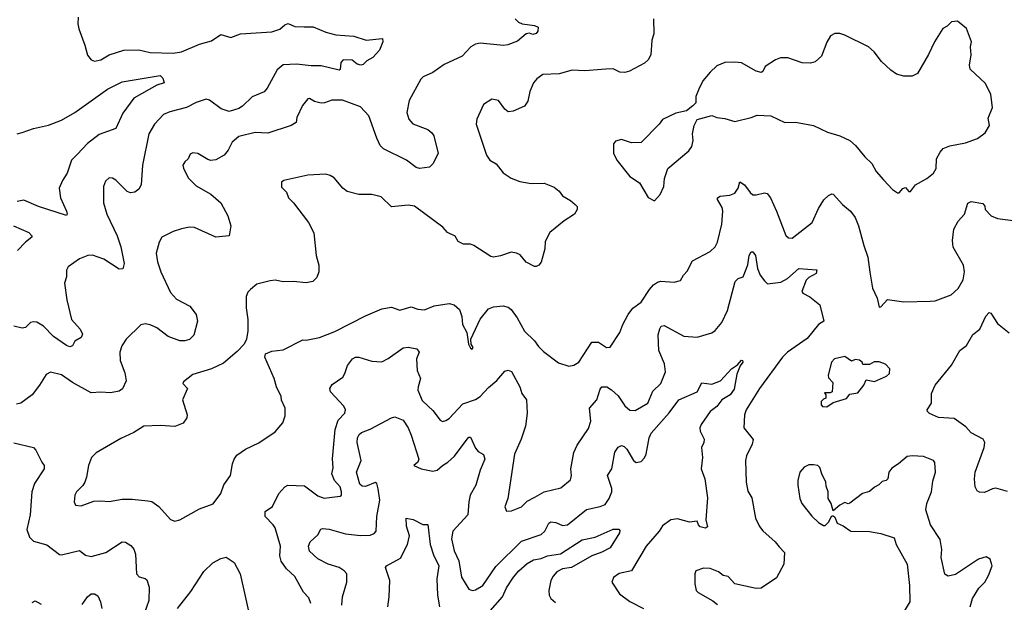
# Model space of a CAD drawing. Extents: x 2133461 to 2293071, y 753526 to 916327.
# Tile 346 of 459: x 2239870 to 2245866, y 810362 to 813910. Entities that reach past the tile are written whole.
import ezdxf

# ---------------------------------------------------------------- set-up
doc = ezdxf.new("R2010")
doc.units = 0

msp = doc.modelspace()

# ---------------------------------------------------------------- linework, layer by layer
at = {"layer": '0CON10XD'}
for points in [[(2240226.2, 813925), (2240223.8, 813885), (2240230, 813855), (2240267.1, 813755), (2240282.5, 813695), (2240305, 813666), (2240325, 813657.5), (2240365, 813665.8), (2240415, 813695.7), (2240505, 813724.5), (2240595, 813727.5), (2240665, 813710.9), (2240805, 813706.7), (2240855, 813714.4), (2240965, 813761.5), (2241038.3, 813781.7), (2241095, 813820), (2241155, 813802.2), (2241215, 813824.5), (2241405, 813836.7), (2241455, 813853.5), (2241485, 813879.4), (2241505, 813886.7), (2241545, 813868.8), (2241603.1, 813866.9), (2241657.4, 813867.4), (2241735, 813834.6), (2241795, 813818.8), (2241905, 813809.4), (2241980, 813785), (2242080, 813795), (2242081.2, 813775), (2242061.2, 813725), (2242019.7, 813680.3), (2241985, 813660), (2241962.5, 813637.5), (2241946.6, 813633.4), (2241925, 813639.4), (2241895, 813664), (2241840, 813665), (2241825, 813650), (2241822.5, 813607.5), (2241815, 813602.5), (2241705, 813630), (2241645, 813629.1), (2241555, 813640.4), (2241475, 813634.6), (2241437.5, 813605), (2241376.9, 813493.1), (2241359.1, 813470.9), (2241285, 813441.1), (2241227.1, 813382.9), (2241205, 813368.8), (2241145, 813351.5), (2241097.6, 813367.6), (2241025, 813420), (2241005, 813425.7), (2240945, 813406.5), (2240885.3, 813374.7), (2240785, 813349.4), (2240745, 813331.9), (2240690, 813275), (2240656.5, 813215), (2240618.9, 813025), (2240610, 812905), (2240595, 812877.5), (2240570.7, 812859.3), (2240545, 812855.6), (2240524.6, 812864.6), (2240455, 812933.8), (2240435, 812946.2), (2240415, 812946.7), (2240393, 812927), (2240380.8, 812895), (2240380, 812795), (2240400, 812725), (2240464.5, 812595), (2240486.6, 812526.6), (2240505.6, 812425), (2240497.4, 812392.6), (2240475, 812391.4), (2240382.7, 812452.7), (2240312.7, 812477.3), (2240285, 812474), (2240235, 812454.2), (2240164.2, 812405), (2240154.2, 812385), (2240155.7, 812345), (2240143.1, 812305), (2240158.1, 812205), (2240185.5, 812085.5), (2240237.5, 812025), (2240252, 811995), (2240243.8, 811975), (2240205, 811952.5), (2240192.5, 811925), (2240175, 811918.8), (2240155, 811926), (2240075, 811981.9), (2240015, 812044.4), (2239975, 812067.8), (2239955, 812071.4), (2239935, 812065.8), (2239905, 812036), (2239885, 812031.4), (2239835, 812044.2)], [(2243730.8, 813915), (2243731.9, 813825), (2243720, 813785), (2243713, 813697), (2243697.5, 813665), (2243674.5, 813645.5), (2243583, 813597), (2243555, 813588), (2243525, 813590), (2243485, 813610.6), (2243438.7, 813608.7), (2243312.1, 813597.9), (2243235, 813601.9), (2243155, 813580), (2243055, 813575.8), (2243019.1, 813550.9), (2242999.2, 813525), (2242976.8, 813473.2), (2242964.3, 813415), (2242945, 813384), (2242875, 813353.1), (2242845, 813350), (2242825, 813366), (2242785, 813418), (2242745, 813426), (2242695, 813393.3), (2242653.8, 813305), (2242650, 813275), (2242712.5, 813085), (2242733.8, 813055), (2242771.7, 813031.7), (2242815, 812978), (2242863.3, 812945), (2242915.5, 812925.5), (2242985, 812913.5), (2243064.3, 812914.3), (2243125, 812890), (2243155.5, 812865.5), (2243175, 812838), (2243225, 812810), (2243253.8, 812785), (2243265, 812772.5), (2243266, 812755), (2243248, 812725), (2243185, 812684.4), (2243099.2, 812615), (2243070.3, 812559.7), (2243068.6, 812515), (2243045.9, 812434.1), (2243032.5, 812415), (2243015, 812407.5), (2243005, 812407.5), (2242955, 812433.8), (2242917.7, 812477.7), (2242895, 812488.8), (2242863.6, 812493.6), (2242797.7, 812472.3), (2242755, 812464), (2242738.3, 812468.3), (2242635, 812536.2), (2242615, 812542.5), (2242573.1, 812543.1), (2242539.5, 812559.5), (2242523, 812593), (2242475, 812614.2), (2242447, 812647), (2242275, 812774.5), (2242235, 812781.2), (2242135, 812770.6), (2242071.1, 812831.1), (2242014.2, 812845.8), (2241935, 812845.8), (2241865, 812864), (2241838.8, 812885), (2241785, 812946.7), (2241761.7, 812961.7), (2241735, 812968.8), (2241625, 812963.8), (2241478.3, 812931.7), (2241465, 812920), (2241465, 812890), (2241495, 812860), (2241507.5, 812825), (2241537.5, 812795), (2241628.8, 812675), (2241661.7, 812611.7), (2241676.2, 812475), (2241691.2, 812415), (2241691.2, 812375), (2241679.5, 812340.5), (2241655, 812316.7), (2241615, 812308.8), (2241535, 812316), (2241475, 812313.8), (2241425, 812323.3), (2241395, 812320), (2241315, 812300), (2241275, 812267.5), (2241259.3, 812250.7), (2241250, 812225), (2241248.8, 812155), (2241258.8, 812085), (2241260, 812015), (2241251.2, 811965), (2241238, 811935), (2241195, 811888.8), (2241110.3, 811819.7), (2241037.5, 811785), (2240925, 811750), (2240866.7, 811705), (2240863.3, 811695), (2240892, 811665), (2240860.8, 811595), (2240890, 811505), (2240887.5, 811485), (2240865, 811454), (2240815, 811432.9), (2240725, 811439.2), (2240625, 811435.8), (2240565, 811395.8), (2240485, 811360.8), (2240335, 811273.3), (2240308, 811245), (2240288.6, 811195), (2240277.1, 811125), (2240265.8, 811095), (2240255, 811073.3), (2240216.2, 811035), (2240206, 811015), (2240201.2, 810975), (2240210, 810955), (2240245, 810950.8), (2240322.3, 810977.7), (2240365, 810981.2), (2240415, 810976), (2240495, 810990.9), (2240555, 810991.5), (2240650.3, 810980.3), (2240675, 810977.1), (2240716.8, 810946.8), (2240787.7, 810867.7), (2240815, 810856.2), (2240845, 810864)], [(2242887.5, 813915), (2242907.5, 813895), (2242930, 813885), (2243005.6, 813875.6), (2243026.7, 813865), (2243025, 813840), (2243015, 813826.7), (2242995, 813820), (2242975, 813827.5), (2242955, 813823.3), (2242901.2, 813778.8), (2242842.6, 813757.4), (2242816.2, 813753.8), (2242675, 813768.2), (2242645, 813761.9), (2242618, 813745), (2242565, 813688.6), (2242455, 813637.9), (2242385, 813587.8), (2242328, 813562), (2242312.8, 813547.2), (2242242.1, 813417.9), (2242227.8, 813345), (2242238.9, 813305), (2242265, 813275.6), (2242355, 813241.4), (2242380.7, 813220.7), (2242392.6, 813202.6), (2242417.5, 813095), (2242385, 813033.3), (2242365, 813011.2), (2242305, 813004), (2242285, 813010), (2242225.4, 813055.4), (2242085, 813122.9), (2242064.4, 813145), (2242045, 813189.2), (2241995.6, 813325), (2241945, 813380), (2241835, 813419.5), (2241770.5, 813419.5), (2241726.8, 813403.2), (2241705, 813401.4), (2241665, 813412.5), (2241635, 813430), (2241625, 813427.5), (2241592.1, 813387.9), (2241558, 813315), (2241553.3, 813285), (2241522.5, 813265), (2241381.1, 813218.9), (2241305, 813222.7), (2241205, 813199.6), (2241164.5, 813165), (2241140, 813115), (2241115.3, 813084.7), (2241065, 813057.1), (2241035, 813053.8), (2241015, 813058.5), (2240955, 813095.8), (2240925, 813098.8), (2240908.3, 813091.7), (2240897, 813063), (2240875, 813044), (2240864.3, 813025), (2240867, 813007), (2240895, 812946.7), (2240945, 812898.8), (2241035, 812848.1)], [(2243735, 812807.5), (2243770, 812845), (2243793.3, 812895), (2243797, 812943), (2243816.4, 813003.6), (2243945, 813112.5), (2243962.7, 813137.3), (2243970.8, 813175), (2243968, 813215), (2243978, 813265), (2243995, 813302.5), (2244085, 813326.7), (2244115, 813314), (2244165, 813308), (2244225, 813291.2), (2244325, 813313.8), (2244361.7, 813328.3), (2244443.9, 813323.9), (2244530, 813285), (2244595, 813287.1), (2244705, 813265.7), (2244790, 813225), (2244865, 813202.5), (2244926, 813175), (2244960, 813145), (2245016.7, 813075), (2245058.8, 813035), (2245085.9, 812985.9), (2245130, 812935), (2245185, 812876.2), (2245215, 812856.2), (2245225, 812856.7), (2245248.3, 812881.7), (2245265, 812888.8), (2245285, 812863.3), (2245295, 812863.8), (2245325.9, 812904.1), (2245395, 812944), (2245434.3, 812975.7), (2245451.2, 813005), (2245453.3, 813063.3), (2245475.6, 813104.4), (2245494.4, 813125.6), (2245535, 813142), (2245629.7, 813160.3), (2245703, 813187), (2245748.7, 813221.3), (2245776.2, 813265), (2245768.8, 813311.2), (2245793.8, 813375), (2245783.8, 813455), (2245751.7, 813521.7), (2245658.3, 813608.3), (2245653.9, 813633.9), (2245663.9, 813696.1), (2245661.2, 813745), (2245667.1, 813775), (2245635, 813857.5), (2245581.7, 813901.7), (2245545, 813897.5), (2245518.3, 813871.7), (2245492.7, 813857.3), (2245442, 813775), (2245405, 813697.5), (2245337, 813583), (2245304.2, 813565.8), (2245255, 813565.8), (2245209.3, 813579.3), (2245175, 813602.9), (2245118, 813655), (2245073.8, 813715), (2245040, 813745), (2244895, 813815.7), (2244865, 813825.7), (2244835, 813825.8), (2244808.3, 813811.7), (2244785, 813773.3), (2244752.2, 813687.8), (2244715, 813653.5), (2244685, 813645.5), (2244635, 813646.9), (2244547.9, 813677.9), (2244502.8, 813677.2), (2244473.8, 813666.2), (2244410, 813625), (2244395.8, 813594.2), (2244385, 813588.8), (2244355, 813596), (2244265, 813646.7), (2244225, 813652.5), (2244165, 813650), (2244115, 813628.8), (2244075, 813590), (2244031.2, 813538.8), (2244005, 813487.5), (2243988.3, 813441.7), (2243987, 813403), (2243970, 813385), (2243930, 813355), (2243865, 813340.8), (2243785, 813302.5), (2243765, 813274), (2243655, 813163.3), (2243595, 813161.2), (2243535, 813181.2), (2243499.3, 813170.7), (2243486.7, 813155), (2243487, 813097), (2243507.5, 813055), (2243586.7, 812955), (2243645, 812917.5), (2243697, 812827), (2243735, 812807.5)], [(2239855, 813214.5), (2239884.1, 813224.1), (2239955, 813248.2), (2240045, 813268.8), (2240125, 813298.2), (2240205, 813345.5), (2240405, 813487.7), (2240495, 813531.2), (2240725, 813569.5), (2240742, 813555), (2240750, 813525), (2240705, 813512.5), (2240565, 813431.4), (2240498.3, 813341.7), (2240455, 813248), (2240355, 813212.1), (2240283.3, 813156.7), (2240220.5, 813089.5), (2240186.5, 813055), (2240158.9, 812975), (2240129.7, 812930.3), (2240111.4, 812885), (2240119.4, 812825), (2240155.7, 812744.3), (2240160, 812725), (2240155, 812717.5), (2239985, 812773.6), (2239895, 812811.1), (2239855, 812803.1)], [(2240845, 810864), (2240965, 810930.8), (2241047.6, 810962.4), (2241095.4, 811024.6), (2241112.8, 811077.2), (2241154.2, 811135), (2241165.8, 811205), (2241175.7, 811234.3), (2241192.1, 811257.9), (2241245, 811294), (2241325.7, 811334.3), (2241425, 811400), (2241473.3, 811455), (2241487, 811497), (2241487.5, 811545), (2241463.6, 811593.6), (2241462.5, 811615), (2241433.3, 811675), (2241420, 811725), (2241363.1, 811855), (2241366.2, 811875), (2241405, 811891.2), (2241475, 811900.6), (2241595, 811960), (2241615, 811958.8), (2241695.7, 811975.7), (2241788.9, 812011.1), (2241975, 812107.3), (2242075, 812148.8), (2242135, 812160.6), (2242185, 812140.6), (2242255, 812162.5), (2242295, 812147.5), (2242335, 812144), (2242395, 812168.6), (2242485, 812182.5), (2242515, 812174.2), (2242549.2, 812145), (2242562.5, 812102.5), (2242566.7, 812055), (2242593.3, 812005), (2242602.5, 811935), (2242615, 811910), (2242625, 811903.3), (2242632.5, 811915), (2242620, 811935), (2242617.5, 811965), (2242673.9, 812086.1), (2242725, 812149.2), (2242755, 812162.5), (2242815, 812167.5), (2242845, 812158.8), (2242863.8, 812145), (2242899.4, 812095), (2242943.9, 812013.9), (2243004.5, 811954.5), (2243030.5, 811920.5), (2243059.7, 811889.7), (2243151.2, 811821.2), (2243215, 811801.2), (2243245, 811806.2), (2243274.4, 811825.6), (2243355, 811945.6), (2243395, 811947.5), (2243443.3, 811915), (2243465, 811916.7), (2243525.7, 812005), (2243542.5, 812055), (2243575, 812115.8), (2243605, 812154.4), (2243655, 812190.6), (2243705, 812268), (2243730, 812295), (2243755, 812312.5), (2243775, 812317.8), (2243855, 812312), (2243895, 812321.2), (2243912.5, 812355), (2243935, 812378.8), (2243967.4, 812442.6), (2244075, 812498.6), (2244105, 812527.5), (2244120, 812555), (2244145.5, 812665.5), (2244152.5, 812745), (2244147.6, 812767.6), (2244119.2, 812815), (2244120, 812825), (2244135, 812835.6), (2244195, 812842.5), (2244225, 812854.4), (2244245.6, 812885), (2244255, 812923.3), (2244285, 812905.6), (2244317.6, 812857.6), (2244335, 812844.4), (2244355, 812843.3), (2244405, 812855.7), (2244421.9, 812851.9), (2244442.9, 812825), (2244478.6, 812745), (2244535, 812596.7), (2244552.3, 812582.3), (2244575, 812580), (2244695.5, 812674.5), (2244735, 812760), (2244767, 812813), (2244795, 812838.8), (2244815, 812850), (2244825, 812847.5), (2244880.8, 812785), (2244930, 812745), (2244957.3, 812705), (2244979.2, 812655), (2245010, 812535), (2245035.5, 812465), (2245046.9, 812373.1), (2245062.9, 812275), (2245091.2, 812215), (2245105, 812160), (2245115, 812162.5), (2245155, 812206), (2245255, 812193.1), (2245415, 812195.8), (2245445, 812199.2), (2245542, 812235), (2245586.2, 812273.8), (2245615, 812326.7), (2245624.4, 812375), (2245618.1, 812415), (2245554.5, 812525), (2245550, 812565), (2245558, 812635), (2245585, 812683.3), (2245624.2, 812725.8), (2245645, 812792.5), (2245665, 812803.3), (2245735, 812790), (2245747.5, 812775), (2245750, 812755), (2245785.8, 812715.8), (2245825, 812699.2), (2245935, 812684.4)], [(2241035, 812848.1), (2241094.5, 812794.5), (2241138, 812715), (2241156.7, 812655), (2241146.4, 812593.6), (2241065, 812586.9), (2240935, 812645.6), (2240905, 812646.9), (2240855, 812637.1), (2240805, 812620.8), (2240735, 812586.2), (2240719.2, 812555), (2240700.5, 812489.5), (2240710, 812435), (2240729.4, 812375), (2240788.3, 812248.3), (2240825, 812208.6), (2240905.8, 812165), (2240945.7, 812115), (2240951.9, 812075), (2240931.3, 811988.7), (2240905, 811963.1), (2240875, 811954.4), (2240845, 811955.6), (2240775, 811981.1), (2240705, 812033.3), (2240665, 812053.1), (2240635, 812058.1), (2240608.7, 812051.3), (2240518.1, 811965), (2240491.5, 811925), (2240480.5, 811885), (2240482.1, 811835), (2240510.5, 811760.5), (2240518.9, 811711.1), (2240496.6, 811663.4), (2240475, 811647.5), (2240422.4, 811637.6), (2240365, 811642.9), (2240305, 811638.1), (2240191.5, 811701.5), (2240125, 811746.7), (2240057.1, 811762.9), (2240030.9, 811749.1), (2239991.4, 811685), (2239945, 811625.7), (2239876.7, 811575), (2239851.2, 811568.8)], [(2239832.5, 812655), (2239925, 812613.8), (2239943.8, 812595), (2239943.8, 812585), (2239905, 812556.2), (2239856, 812505)], [(2241644, 810355), (2241630.5, 810390.5), (2241598, 810425), (2241545, 810518.8), (2241495, 810566), (2241463.3, 810613.3), (2241453.6, 810645), (2241457.4, 810705), (2241425.5, 810815), (2241414.6, 810834.6), (2241365.8, 810885), (2241364, 810915), (2241410, 810945), (2241448, 811025), (2241483.7, 811066.3), (2241502.5, 811075), (2241605, 811071.8), (2241685, 811011.4), (2241725, 810996), (2241821.7, 811008.3), (2241828.8, 811015), (2241830.8, 811035), (2241822, 811065), (2241788, 811105), (2241770.8, 811145), (2241778.7, 811181.3), (2241775.4, 811235.4), (2241791, 811415), (2241808.5, 811471.5), (2241849.2, 811515), (2241853.3, 811535), (2241845, 811557.1), (2241762.5, 811645), (2241758, 811665), (2241772.1, 811687.9), (2241837.4, 811732.6), (2241850.6, 811755), (2241865.7, 811805), (2241896, 811845), (2241915, 811854.3), (2241935.5, 811855.5), (2242015, 811830.9), (2242075, 811827.5), (2242115, 811846.2), (2242205, 811911.1), (2242236.2, 811916.2), (2242288.8, 811905), (2242302.5, 811885), (2242287.5, 811845), (2242291.5, 811775), (2242310.6, 811725), (2242295.7, 811675), (2242295.6, 811655), (2242320.5, 811590.5), (2242357.2, 811557.2), (2242385, 811530.8), (2242430.9, 811470.9), (2242445, 811464), (2242465, 811468.6), (2242485, 811481.9), (2242569.3, 811570.7), (2242645, 811597.3), (2242675, 811616.5), (2242725, 811670.6), (2242776.1, 811713.9), (2242825, 811770), (2242845, 811776.2), (2242865, 811768), (2242915.5, 811675), (2242927.5, 811635), (2242957.1, 811595), (2242959.5, 811515), (2242950.5, 811435), (2242924.5, 811355), (2242883.3, 811265), (2242842, 810995), (2242824.1, 810944.1), (2242835, 810917.5), (2242865, 810920), (2242925, 810943.8), (2242960.9, 810979.1), (2243007.2, 811002.8), (2243064.5, 811035.5), (2243165, 811059.2), (2243225, 811108.8), (2243231.1, 811135), (2243226.9, 811175), (2243244.5, 811275), (2243265, 811320), (2243335, 811420), (2243347.3, 811465), (2243340, 811545), (2243384.1, 811595.9), (2243405, 811660), (2243415, 811674), (2243445, 811674.4), (2243475, 811656.7), (2243515, 811620), (2243555, 811559.5), (2243585, 811532.7), (2243619.1, 811530.9), (2243694.5, 811575), (2243725, 811647.5), (2243774.5, 811695), (2243802.1, 811765), (2243797.7, 811815), (2243762.5, 811895), (2243757.9, 811992.1), (2243768.3, 812028.3), (2243776.7, 812045), (2243795, 812048.6), (2243915, 811983.6), (2243995, 811977.3), (2244085, 812003.3), (2244105, 812016.9), (2244145, 812066.9), (2244180.9, 812139.1), (2244226.7, 812315), (2244245, 812333.3), (2244275.9, 812344.1), (2244305, 812416.7), (2244312.2, 812475), (2244325, 812496.2), (2244335, 812496.2), (2244350.6, 812475), (2244363.2, 812395), (2244379.6, 812355), (2244405, 812319.2), (2244425, 812302), (2244505, 812311.5), (2244545, 812333.6), (2244615, 812394.5), (2244725, 812387.5), (2244720, 812365), (2244675, 812340), (2244660, 812325), (2244632.5, 812255), (2244640, 812245), (2244682, 812222), (2244743.6, 812173.6), (2244766.7, 812075), (2244735, 812053.8), (2244665, 811968.6), (2244545.3, 811884.7), (2244515.3, 811854.7), (2244375.3, 811664.7), (2244293.8, 811535), (2244284.5, 811505), (2244279.4, 811425), (2244335.9, 811354.1), (2244330.8, 811325), (2244297.1, 811255), (2244289.2, 811225), (2244294, 811095), (2244305, 811040), (2244328.8, 810998.8), (2244351.1, 810875), (2244374.4, 810825), (2244395, 810797.1), (2244470.5, 810730.5), (2244495, 810700.8), (2244526.7, 810665), (2244523.1, 810595), (2244479.1, 810510.9), (2244385, 810447.8), (2244355, 810447.5), (2244225.8, 810475.8), (2244185, 810518.8), (2244155, 810526.2), (2244125, 810547.5), (2244075, 810568), (2244035, 810571.2), (2243987.5, 810555), (2243981.2, 810535), (2243981.2, 810475), (2243990, 810435), (2244001.2, 810421.2), (2244092.1, 810372.1), (2244118.7, 810348.7)], [(2245885, 811036.9), (2245815, 811057.1), (2245795, 811054.3), (2245745, 811032), (2245715, 811034), (2245701.7, 811041.7), (2245688, 811065), (2245684.3, 811114.3), (2245689.4, 811155), (2245744.2, 811305), (2245748, 811335), (2245736.7, 811355), (2245663.8, 811395), (2245631.1, 811431.1), (2245561.7, 811481.7), (2245465, 811486.9), (2245411.2, 811511.2), (2245397.5, 811525), (2245396.7, 811535), (2245422, 811575), (2245422, 811635), (2245444.2, 811685), (2245544.4, 811805.6), (2245594.5, 811895.5), (2245635, 811926.7), (2245675, 811992.5), (2245717.5, 812025), (2245754, 812105), (2245775, 812126.7), (2245785, 812122.5), (2245825, 812060.8), (2245895, 812003.3)], [(2241831.2, 810345), (2241836.2, 810395), (2241862.2, 810485), (2241861.4, 810535), (2241845.7, 810555), (2241815.8, 810575), (2241748, 810595), (2241685, 810626.5), (2241634.6, 810674.6), (2241628, 810705), (2241639.7, 810730.3), (2241685, 810773.3), (2241703, 810807), (2241715, 810812), (2241755, 810807.5), (2241855, 810779.2), (2241945, 810769.6), (2242005, 810771.1), (2242028.6, 810781.4), (2242041.4, 810795), (2242045.4, 810884.6), (2242063.9, 810983.9), (2242054.1, 811054.1), (2242045, 811085.8), (2242035, 811092.1), (2241975, 811067.1), (2241955, 811070.4), (2241941.9, 811081.9), (2241920.3, 811155), (2241949.1, 811225), (2241924.7, 811334.7), (2241926.9, 811365), (2241937.5, 811385), (2241952.6, 811397.4), (2242005, 811417.2), (2242135, 811486.2), (2242155, 811491.2), (2242205, 811472.5), (2242235, 811424.5), (2242255, 811381.1), (2242301.2, 811235), (2242294.8, 811215.2), (2242270, 811195), (2242315, 811175.8), (2242385, 811161.6), (2242412.2, 811167.8), (2242443.9, 811196.1), (2242477.5, 811215), (2242517, 811253), (2242595, 811356.7), (2242605, 811367.5), (2242615, 811367.5), (2242645, 811301.2), (2242661.7, 811281.7), (2242695, 811262), (2242702.5, 811235), (2242673.3, 811166.7), (2242647.9, 811075), (2242612.5, 811015), (2242604.7, 810974.7), (2242598.2, 810895), (2242508.2, 810795), (2242499.8, 810749.8), (2242516.5, 810676.5), (2242544.7, 810614.7), (2242560, 810515), (2242605, 810443.3), (2242625, 810434.2), (2242645, 810437.5), (2242690, 810465), (2242770.3, 810579.7), (2242925, 810734.5), (2243046, 810775), (2243067.8, 810795), (2243093.1, 810845), (2243105, 810853.1), (2243135, 810848.9), (2243175, 810830), (2243205.8, 810835), (2243322.6, 810927.4), (2243404.6, 810945.4), (2243435, 810958.1), (2243460.6, 810995), (2243475.6, 811035), (2243476.4, 811055), (2243450, 811135), (2243475.5, 811175), (2243495, 811276.7), (2243515, 811308), (2243535, 811317.5), (2243552.1, 811312.1), (2243568.1, 811295), (2243607.1, 811225), (2243625, 811214.5), (2243655, 811219.4), (2243675, 811242.9), (2243684.7, 811265.3), (2243703.4, 811365), (2243715, 811392.9), (2243824.7, 811515.3), (2243883.6, 811596.4), (2243995.6, 811645), (2244025, 811698), (2244085, 811690), (2244138.1, 811711.9), (2244205, 811784.3), (2244241.2, 811808.8), (2244265, 811837.5), (2244272.5, 811835), (2244273.8, 811825), (2244257, 811803), (2244238.3, 811751.7), (2244220.3, 811659.7), (2244196.5, 811625), (2244145, 811594.5), (2244115.4, 811555), (2244075, 811524.5), (2244020, 811445), (2244012.5, 811425), (2244013.9, 811403.9), (2244038.6, 811355), (2244037.1, 811335), (2244022, 811305), (2244028, 811245), (2244019.2, 811175), (2244041.9, 811115), (2244057.9, 810997.9), (2244048.8, 810865), (2244058, 810822), (2244046.2, 810813.8), (2244015, 810822), (2244003.3, 810835), (2243996.4, 810856.4), (2243948.8, 810851.2), (2243875, 810870.6), (2243835, 810865.6), (2243785, 810828.1), (2243764.5, 810795), (2243684.5, 810705), (2243595.8, 810555), (2243521.3, 810538.7), (2243487, 810513), (2243476, 810485), (2243522.5, 810415), (2243585, 810367.1), (2243668.8, 810325)], [(2244785, 811552.5), (2244825, 811580), (2244906.1, 811603.9), (2244925, 811630), (2244975, 811637.5), (2245010, 811685), (2245025, 811717.5), (2245075, 811706.7), (2245149.7, 811740.3), (2245168, 811755), (2245169.2, 811785), (2245142.1, 811812.1), (2245105, 811826.2), (2245073, 811827), (2245045, 811810), (2245005, 811810), (2245000, 811825), (2244985, 811837.5), (2244958.3, 811841.7), (2244935, 811830), (2244895, 811860), (2244832.5, 811845), (2244813.3, 811825), (2244793.3, 811745), (2244795, 811730), (2244821.7, 811701.7), (2244817.5, 811645), (2244805, 811637.5), (2244771.7, 811638.3), (2244780, 811625), (2244780, 811605), (2244765, 811600), (2244750, 811585), (2244750, 811565), (2244760, 811555), (2244785, 811552.5)], [(2239835, 811333.3), (2239955, 811304.3), (2239969.2, 811289.2), (2240005, 811215.6), (2240018.1, 811195), (2240020, 811175), (2239959.5, 811085), (2239943.6, 811035), (2239934.5, 810895), (2239914.4, 810805), (2239928.8, 810758.8), (2239954.5, 810734.5), (2240035, 810711.9), (2240113.3, 810653.3), (2240125, 810650.8), (2240235, 810678), (2240270, 810650), (2240305, 810641.4), (2240395, 810665.5), (2240495, 810731.4), (2240515, 810729.2), (2240547.8, 810707.8), (2240565.4, 810685.4), (2240575.5, 810655.5), (2240581.2, 810535), (2240597.3, 810517.3), (2240635, 810508), (2240645, 810500), (2240659.4, 810455), (2240656.4, 810373.6), (2240628.6, 810291.4)], [(2245658.6, 810335), (2245672.9, 810385), (2245710.9, 810449.1), (2245747.1, 810485), (2245770, 810525), (2245792.5, 810585), (2245780, 810625), (2245755, 810638.8), (2245710, 810625), (2245569.1, 810530.9), (2245525, 810522), (2245504.4, 810534.4), (2245482.5, 810635), (2245485.8, 810685), (2245475.7, 810745), (2245416.2, 810835), (2245388.6, 810925), (2245394.3, 810965), (2245423.1, 811035), (2245430.3, 811100.3), (2245447.1, 811155), (2245443.6, 811213.6), (2245435, 811226.7), (2245375, 811250), (2245305, 811254), (2245275, 811250), (2245222.5, 811205), (2245180.5, 811179.5), (2245163.3, 811155), (2245156.7, 811115), (2245146.1, 811103.9), (2245121.7, 811098.3), (2245103, 811077), (2245076.4, 811063.6), (2245045, 811036.7), (2245002.5, 811025), (2244925, 810966.7), (2244915, 810962.5), (2244895, 810970), (2244865, 810953.8), (2244825, 810920), (2244812.5, 810965), (2244793.3, 810995), (2244793.3, 811035), (2244780.7, 811070.7), (2244780, 811095), (2244754.1, 811144.1), (2244743.6, 811183.6), (2244730, 811195), (2244705, 811200), (2244675, 811200), (2244647.5, 811185), (2244620, 811155), (2244608, 811105), (2244609.2, 811075), (2244622, 810995), (2244633.3, 810965), (2244695, 810886.7), (2244735, 810847.5), (2244765, 810830), (2244775, 810830), (2244795, 810850), (2244815, 810890), (2244825, 810890), (2244835, 810880), (2244847.5, 810845), (2244885, 810828.8), (2244932.5, 810795), (2245045, 810794), (2245115, 810782), (2245196.2, 810755), (2245207.5, 810715), (2245274, 810595), (2245289.2, 810465), (2245290, 810365), (2245230, 810265)], [(2242112, 810335), (2242120, 810395), (2242124.2, 810495), (2242097.5, 810575), (2242103.3, 810585), (2242188.7, 810631.3), (2242232.5, 810715), (2242243.1, 810766.9), (2242225.3, 810825.3), (2242224.4, 810875.6), (2242266.9, 810866.9), (2242325, 810836), (2242355, 810836.2), (2242369.6, 810715), (2242390.8, 810650.8), (2242421.6, 810585), (2242410.8, 810505), (2242415.4, 810405), (2242426.9, 810335)], [(2242690.3, 810259.7), (2242809.7, 810395), (2242835, 810451.1), (2242876.4, 810515), (2242909.6, 810555), (2242960.9, 810599.1), (2242998.6, 810621.4), (2243045, 810628.8), (2243085, 810645.5), (2243162.8, 810657.2), (2243295, 810743.3), (2243375, 810758.6), (2243485, 810806.9), (2243518, 810808), (2243525, 810800), (2243522.2, 810785), (2243465, 810694.5), (2243415, 810667.7), (2243354.2, 810645.8), (2243230.6, 810575), (2243175, 810566.9), (2243141.7, 810548.3), (2243118.1, 810521.9), (2243105.3, 810494.7), (2243092.8, 810435), (2243095.3, 810405.3), (2243105.6, 810385), (2243132.3, 810362.3)], [(2240832, 810325), (2240911.7, 810428.3), (2240990.9, 810549.1), (2241046.9, 810603.1), (2241095, 810629.4), (2241127.9, 810637.9), (2241175.8, 810605), (2241211.9, 810535), (2241278, 810245)], [(2240250.9, 810349.1), (2240282.9, 810395), (2240305, 810414), (2240325, 810414), (2240345, 810401.2), (2240361.9, 810365), (2240370, 810325)], [(2239945, 810360.8), (2239965, 810370.8), (2240001.3, 810351.3)]]:
    msp.add_lwpolyline(points, dxfattribs=at)

doc.saveas('drawing.dxf')
